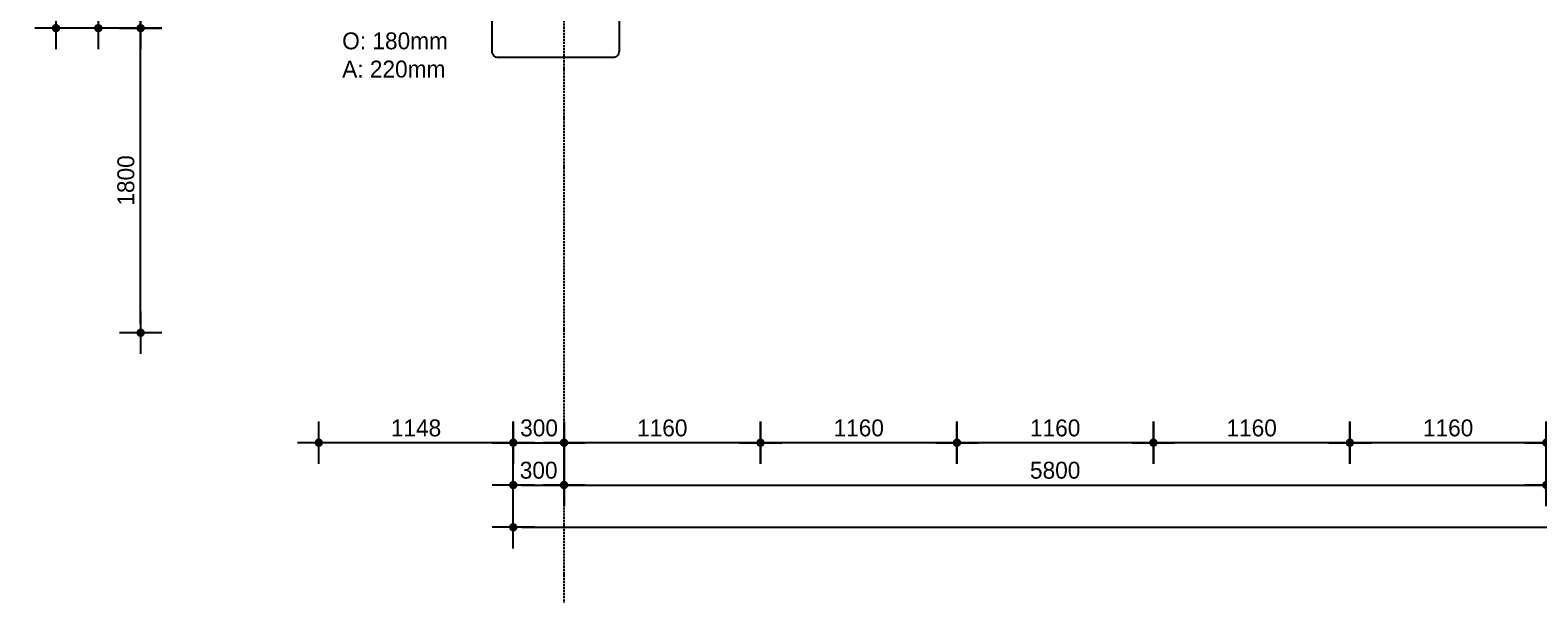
# Model space of a CAD drawing. Header units: millimetres. Extents: x -297000 to 504135, y -166520 to 252050.
# Tile 360 of 416: x 68623 to 77525, y 5782 to 9113. Entities that reach past the tile are written whole.
import ezdxf

# ---------------------------------------------------------------- set-up
doc = ezdxf.new("R2010")
doc.units = ezdxf.units.MM
doc.header["$MEASUREMENT"] = 0
doc.linetypes.add('ACAD_ISO10W100', pattern=[18, 12, -3, 0, -3])
doc.linetypes.add('CENTER', pattern=[50.8, 31.75, -6.35, 6.35, -6.35])
doc.layers.get('Defpoints').update_dxf_attribs({"color": 6})
for name, color, linetype in [('010_D0050_D', 1, 'Continuous'), ('010_T0050_T', 4, 'Continuous'), ('040_AXPRI_B', 9, 'CENTER'), ('080_SYMB_DETAIL', 4, 'Continuous')]:
    doc.layers.add(name, color=color, linetype=linetype)
doc.styles.add('VMX 2 MEDIUM 50', font='unvr55w.TTF', dxfattribs={"height": 100})
doc.dimstyles.new('VMX 50', dxfattribs={"dimscale": 50, "dimtxt": 1, "dimasz": 1, "dimexe": 2, "dimexo": 2, "dimgap": 0.7, "dimtad": 1, "dimdec": 0, "dimdsep": 46, "dimtxsty": 'VMX 2 MEDIUM 50', "dimblk1": 'VMX-DIM-ARROW', "dimblk2": 'VMX-DIM-ARROW', "dimsah": 1, "dimcen": 1, "dimdle": 2, "dimse1": 1, "dimse2": 1, "dimclrd": 256, "dimclre": 256, "dimclrt": 256, "dimadec": 0, "dimazin": 0, "dimtm": 1e-09, "dimtfac": 1, "dimtdec": 0, "dimtmove": 2, "dimatfit": 2, "dimldrblk": 'VMX-DIM-ARROW', "dimfxl": 0, "dimtolj": 2, "dimlwd": -1, "dimarcsym": 0})

# ---------------------------------------------------------------- blocks, each defined once
blk = doc.blocks.new('VMX-DIM-ARROW')
h = blk.add_hatch(color=256)
edge = h.paths.add_edge_path()
edge.add_arc((0, 0), 0.5, 0, 360)
for p, q in [((0, 2.5), (0, -2.5)), ((-2.5, 0), (2.5, 0))]:
    blk.add_line(p, q)
blk = doc.blocks.new('*D268')
at = {"layer": '010_D0050_D'}
blk.add_line((71525, 6675), (71725, 6675), dxfattribs=at)
at = {"layer": 'Defpoints', "color": 0}
for p in [(71475, 9149.3), (71775, 9125), (71775, 6675)]:
    blk.add_point(p, dxfattribs=at)
at = {"layer": '010_D0050_D', "xscale": 50, "yscale": 50, "zscale": 50, "rotation": 180}
blk.add_blockref('VMX-DIM-ARROW', (71475, 6675), dxfattribs=at)
at = {"layer": '010_D0050_D', "xscale": 50, "yscale": 50, "zscale": 50}
blk.add_blockref('VMX-DIM-ARROW', (71775, 6675), dxfattribs=at)
at = {"layer": '010_D0050_D', "insert": (71627.5, 6761.9), "char_height": 100, "attachment_point": 5, "style": 'VMX 2 MEDIUM 50'}
blk.add_mtext('\\A2;300', dxfattribs=at)
blk = doc.blocks.new('*D282')
at = {"layer": '010_D0050_D'}
blk.add_line((78685, 6675), (77625, 6675), dxfattribs=at)
at = {"layer": 'Defpoints', "color": 0}
for p in [(77575, 8625), (78735, 8625), (77575, 6675)]:
    blk.add_point(p, dxfattribs=at)
at = {"layer": '010_D0050_D', "xscale": 50, "yscale": 50, "zscale": 50, "rotation": 180}
blk.add_blockref('VMX-DIM-ARROW', (77575, 6675), dxfattribs=at)
at = {"layer": '010_D0050_D', "xscale": 50, "yscale": 50, "zscale": 50}
blk.add_blockref('VMX-DIM-ARROW', (78735, 6675), dxfattribs=at)
at = {"layer": '010_D0050_D', "insert": (78155, 6761.9), "char_height": 100, "attachment_point": 5, "style": 'VMX 2 MEDIUM 50'}
blk.add_mtext('\\A2;1160', dxfattribs=at)
blk = doc.blocks.new('*D283')
at = {"layer": '010_D0050_D'}
blk.add_line((77525, 6675), (76465, 6675), dxfattribs=at)
at = {"layer": 'Defpoints', "color": 0}
for p in [(76415, 8625), (77575, 8625), (76415, 6675)]:
    blk.add_point(p, dxfattribs=at)
at = {"layer": '010_D0050_D', "xscale": 50, "yscale": 50, "zscale": 50, "rotation": 180}
blk.add_blockref('VMX-DIM-ARROW', (76415, 6675), dxfattribs=at)
at = {"layer": '010_D0050_D', "xscale": 50, "yscale": 50, "zscale": 50}
blk.add_blockref('VMX-DIM-ARROW', (77575, 6675), dxfattribs=at)
at = {"layer": '010_D0050_D', "insert": (76995, 6761.9), "char_height": 100, "attachment_point": 5, "style": 'VMX 2 MEDIUM 50'}
blk.add_mtext('\\A2;1160', dxfattribs=at)
blk = doc.blocks.new('*D284')
at = {"layer": '010_D0050_D'}
blk.add_line((76365, 6675), (75305, 6675), dxfattribs=at)
at = {"layer": 'Defpoints', "color": 0}
for p in [(75255, 8625), (76415, 8625), (75255, 6675)]:
    blk.add_point(p, dxfattribs=at)
at = {"layer": '010_D0050_D', "xscale": 50, "yscale": 50, "zscale": 50, "rotation": 180}
blk.add_blockref('VMX-DIM-ARROW', (75255, 6675), dxfattribs=at)
at = {"layer": '010_D0050_D', "xscale": 50, "yscale": 50, "zscale": 50}
blk.add_blockref('VMX-DIM-ARROW', (76415, 6675), dxfattribs=at)
at = {"layer": '010_D0050_D', "insert": (75835, 6761.9), "char_height": 100, "attachment_point": 5, "style": 'VMX 2 MEDIUM 50'}
blk.add_mtext('\\A2;1160', dxfattribs=at)
blk = doc.blocks.new('*D285')
at = {"layer": '010_D0050_D'}
blk.add_line((75205, 6675), (74145, 6675), dxfattribs=at)
at = {"layer": 'Defpoints', "color": 0}
for p in [(74095, 8625), (75255, 8625), (74095, 6675)]:
    blk.add_point(p, dxfattribs=at)
at = {"layer": '010_D0050_D', "xscale": 50, "yscale": 50, "zscale": 50, "rotation": 180}
blk.add_blockref('VMX-DIM-ARROW', (74095, 6675), dxfattribs=at)
at = {"layer": '010_D0050_D', "xscale": 50, "yscale": 50, "zscale": 50}
blk.add_blockref('VMX-DIM-ARROW', (75255, 6675), dxfattribs=at)
at = {"layer": '010_D0050_D', "insert": (74675, 6761.9), "char_height": 100, "attachment_point": 5, "style": 'VMX 2 MEDIUM 50'}
blk.add_mtext('\\A2;1160', dxfattribs=at)
blk = doc.blocks.new('*D286')
at = {"layer": '010_D0050_D'}
blk.add_line((74045, 6675), (72985, 6675), dxfattribs=at)
at = {"layer": 'Defpoints', "color": 0}
for p in [(72935, 8625), (74095, 8625), (72935, 6675)]:
    blk.add_point(p, dxfattribs=at)
at = {"layer": '010_D0050_D', "xscale": 50, "yscale": 50, "zscale": 50, "rotation": 180}
blk.add_blockref('VMX-DIM-ARROW', (72935, 6675), dxfattribs=at)
at = {"layer": '010_D0050_D', "xscale": 50, "yscale": 50, "zscale": 50}
blk.add_blockref('VMX-DIM-ARROW', (74095, 6675), dxfattribs=at)
at = {"layer": '010_D0050_D', "insert": (73515, 6761.9), "char_height": 100, "attachment_point": 5, "style": 'VMX 2 MEDIUM 50'}
blk.add_mtext('\\A2;1160', dxfattribs=at)
blk = doc.blocks.new('*D287')
at = {"layer": '010_D0050_D'}
blk.add_line((72885, 6675), (71825, 6675), dxfattribs=at)
at = {"layer": 'Defpoints', "color": 0}
for p in [(71775, 8625), (72935, 8625), (71775, 6675)]:
    blk.add_point(p, dxfattribs=at)
at = {"layer": '010_D0050_D', "xscale": 50, "yscale": 50, "zscale": 50, "rotation": 180}
blk.add_blockref('VMX-DIM-ARROW', (71775, 6675), dxfattribs=at)
at = {"layer": '010_D0050_D', "xscale": 50, "yscale": 50, "zscale": 50}
blk.add_blockref('VMX-DIM-ARROW', (72935, 6675), dxfattribs=at)
at = {"layer": '010_D0050_D', "insert": (72355, 6761.9), "char_height": 100, "attachment_point": 5, "style": 'VMX 2 MEDIUM 50'}
blk.add_mtext('\\A2;1160', dxfattribs=at)
blk = doc.blocks.new('*D288')
at = {"layer": '010_D0050_D'}
blk.add_line((71425, 6675), (70377, 6675), dxfattribs=at)
at = {"layer": 'Defpoints', "color": 0}
for p in [(70327, 9125), (70327, 6675), (71475, 4226)]:
    blk.add_point(p, dxfattribs=at)
at = {"layer": '010_D0050_D', "xscale": 50, "yscale": 50, "zscale": 50, "rotation": 180}
blk.add_blockref('VMX-DIM-ARROW', (70327, 6675), dxfattribs=at)
at = {"layer": '010_D0050_D', "xscale": 50, "yscale": 50, "zscale": 50}
blk.add_blockref('VMX-DIM-ARROW', (71475, 6675), dxfattribs=at)
at = {"layer": '010_D0050_D', "insert": (70901, 6761.9), "char_height": 100, "attachment_point": 5, "style": 'VMX 2 MEDIUM 50'}
blk.add_mtext('\\A2;1148', dxfattribs=at)
blk = doc.blocks.new('*D292')
at = {"layer": '010_D0050_D'}
blk.add_line((68775, 9175), (68775, 32875), dxfattribs=at)
at = {"layer": 'Defpoints', "color": 0}
for p in [(68775, 32925), (71475, 32925), (71475, 9125)]:
    blk.add_point(p, dxfattribs=at)
at = {"layer": '010_D0050_D', "xscale": 50, "yscale": 50, "zscale": 50}
for p, rotation in [((68775, 32925), 90), ((68775, 9125), 270)]:
    blk.add_blockref('VMX-DIM-ARROW', p, dxfattribs=dict(at, rotation=rotation))
at = {"layer": '010_D0050_D', "insert": (68688.1, 21025), "char_height": 100, "attachment_point": 5, "rotation": 90, "style": 'VMX 2 MEDIUM 50'}
blk.add_mtext('\\A2;23800', dxfattribs=at)
blk = doc.blocks.new('*D293')
at = {"layer": '010_D0050_D'}
blk.add_line((69025, 9375), (69025, 9175), dxfattribs=at)
at = {"layer": 'Defpoints', "color": 0}
for p in [(71474, 9425), (69025, 9125), (71474, 9125)]:
    blk.add_point(p, dxfattribs=at)
at = {"layer": '010_D0050_D', "xscale": 50, "yscale": 50, "zscale": 50}
for p, rotation in [((69025, 9425), 90), ((69025, 9125), 270)]:
    blk.add_blockref('VMX-DIM-ARROW', p, dxfattribs=dict(at, rotation=rotation))
at = {"layer": '010_D0050_D', "insert": (68938.1, 9275), "char_height": 100, "attachment_point": 5, "rotation": 90, "style": 'VMX 2 MEDIUM 50'}
blk.add_mtext('\\A2;300', dxfattribs=at)
blk = doc.blocks.new('*D302')
at = {"layer": '010_D0050_D'}
blk.add_line((69275, 9375), (69275, 9175), dxfattribs=at)
at = {"layer": 'Defpoints', "color": 0}
for p in [(71724, 9425), (69275, 9125), (71724, 9125)]:
    blk.add_point(p, dxfattribs=at)
at = {"layer": '010_D0050_D', "xscale": 50, "yscale": 50, "zscale": 50}
for p, rotation in [((69275, 9425), 90), ((69275, 9125), 270)]:
    blk.add_blockref('VMX-DIM-ARROW', p, dxfattribs=dict(at, rotation=rotation))
at = {"layer": '010_D0050_D', "insert": (69188.1, 9275), "char_height": 100, "attachment_point": 5, "rotation": 90, "style": 'VMX 2 MEDIUM 50'}
blk.add_mtext('\\A2;300', dxfattribs=at)
blk = doc.blocks.new('*D321')
at = {"layer": '010_D0050_D'}
blk.add_line((69275, 7375), (69275, 9075), dxfattribs=at)
at = {"layer": 'Defpoints', "color": 0}
for p in [(69275, 9125), (77575, 9125), (77575, 7325)]:
    blk.add_point(p, dxfattribs=at)
at = {"layer": '010_D0050_D', "xscale": 50, "yscale": 50, "zscale": 50}
for p, rotation in [((69275, 9125), 90), ((69275, 7325), 270)]:
    blk.add_blockref('VMX-DIM-ARROW', p, dxfattribs=dict(at, rotation=rotation))
at = {"layer": '010_D0050_D', "insert": (69188.1, 8225), "char_height": 100, "attachment_point": 5, "rotation": 90, "style": 'VMX 2 MEDIUM 50'}
blk.add_mtext('\\A2;1800', dxfattribs=at)
blk = doc.blocks.new('GRID01')
at = {"layer": '040_AXPRI_B', "linetype": 'ACAD_ISO10W100'}
blk.add_line((-23200, -3742), (-23200, 26942), dxfattribs=at)
blk = doc.blocks.new('1006_X-01.01')
blk.add_blockref('GRID01', (23200, 0))
blk = doc.blocks.new('*D761')
at = {"layer": '010_D0050_D'}
blk.add_line((71825, 6425), (77525, 6425), dxfattribs=at)
at = {"layer": 'Defpoints', "color": 0}
for p in [(71775, 9425), (77575, 9425), (77575, 6425)]:
    blk.add_point(p, dxfattribs=at)
at = {"layer": '010_D0050_D', "xscale": 50, "yscale": 50, "zscale": 50, "rotation": 180}
blk.add_blockref('VMX-DIM-ARROW', (71775, 6425), dxfattribs=at)
at = {"layer": '010_D0050_D', "xscale": 50, "yscale": 50, "zscale": 50}
blk.add_blockref('VMX-DIM-ARROW', (77575, 6425), dxfattribs=at)
at = {"layer": '010_D0050_D', "insert": (74675, 6511.9), "char_height": 100, "attachment_point": 5, "style": 'VMX 2 MEDIUM 50'}
blk.add_mtext('\\A2;5800', dxfattribs=at)
blk = doc.blocks.new('*D763')
at = {"layer": '010_D0050_D'}
blk.add_line((77625, 6425), (83325, 6425), dxfattribs=at)
at = {"layer": 'Defpoints', "color": 0}
for p in [(83375, 6425), (77575, 6172.7), (83375, 5880.3)]:
    blk.add_point(p, dxfattribs=at)
at = {"layer": '010_D0050_D', "xscale": 50, "yscale": 50, "zscale": 50, "rotation": 180}
blk.add_blockref('VMX-DIM-ARROW', (77575, 6425), dxfattribs=at)
at = {"layer": '010_D0050_D', "xscale": 50, "yscale": 50, "zscale": 50}
blk.add_blockref('VMX-DIM-ARROW', (83375, 6425), dxfattribs=at)
at = {"layer": '010_D0050_D', "insert": (80475, 6511.9), "char_height": 100, "attachment_point": 5, "style": 'VMX 2 MEDIUM 50'}
blk.add_mtext('\\A2;5800', dxfattribs=at)
blk = doc.blocks.new('*D765')
at = {"layer": '010_D0050_D'}
blk.add_line((77625, 6425), (83325, 6425), dxfattribs=at)
at = {"layer": 'Defpoints', "color": 0}
for p in [(77575, 9425), (83375, 9425), (83375, 6425)]:
    blk.add_point(p, dxfattribs=at)
at = {"layer": '010_D0050_D', "xscale": 50, "yscale": 50, "zscale": 50, "rotation": 180}
blk.add_blockref('VMX-DIM-ARROW', (77575, 6425), dxfattribs=at)
at = {"layer": '010_D0050_D', "xscale": 50, "yscale": 50, "zscale": 50}
blk.add_blockref('VMX-DIM-ARROW', (83375, 6425), dxfattribs=at)
at = {"layer": '010_D0050_D', "insert": (80475, 6511.9), "char_height": 100, "attachment_point": 5, "style": 'VMX 2 MEDIUM 50'}
blk.add_mtext('\\A2;5800', dxfattribs=at)
blk = doc.blocks.new('*D766')
at = {"layer": '010_D0050_D'}
blk.add_line((71525, 6175), (95225, 6175), dxfattribs=at)
at = {"layer": 'Defpoints', "color": 0}
for p in [(71475, 9425), (95275, 9425), (95275, 6175)]:
    blk.add_point(p, dxfattribs=at)
at = {"layer": '010_D0050_D', "xscale": 50, "yscale": 50, "zscale": 50, "rotation": 180}
blk.add_blockref('VMX-DIM-ARROW', (71475, 6175), dxfattribs=at)
at = {"layer": '010_D0050_D', "xscale": 50, "yscale": 50, "zscale": 50}
blk.add_blockref('VMX-DIM-ARROW', (95275, 6175), dxfattribs=at)
at = {"layer": '010_D0050_D', "insert": (83722.1, 6261.9), "char_height": 100, "attachment_point": 5, "style": 'VMX 2 MEDIUM 50'}
blk.add_mtext('\\A2;23800', dxfattribs=at)
blk = doc.blocks.new('*D767')
at = {"layer": '010_D0050_D'}
blk.add_line((71525, 6425), (71725, 6425), dxfattribs=at)
at = {"layer": 'Defpoints', "color": 0}
for p in [(71475, 9425), (71775, 9425), (71775, 6425)]:
    blk.add_point(p, dxfattribs=at)
at = {"layer": '010_D0050_D', "xscale": 50, "yscale": 50, "zscale": 50, "rotation": 180}
blk.add_blockref('VMX-DIM-ARROW', (71475, 6425), dxfattribs=at)
at = {"layer": '010_D0050_D', "xscale": 50, "yscale": 50, "zscale": 50}
blk.add_blockref('VMX-DIM-ARROW', (71775, 6425), dxfattribs=at)
at = {"layer": '010_D0050_D', "insert": (71625, 6511.9), "char_height": 100, "attachment_point": 5, "style": 'VMX 2 MEDIUM 50'}
blk.add_mtext('\\A2;300', dxfattribs=at)

msp = doc.modelspace()

# ---------------------------------------------------------------- linework, layer by layer
at = {"layer": '080_SYMB_DETAIL', "color": 6}
msp.add_lwpolyline([(72100, 10711.5), (72100, 8988.5, -0.414214), (72062.5, 8951), (71387.5, 8951, -0.414214), (71350, 8988.5), (71350, 10711.5, -0.414214), (71387.5, 10749), (72062.5, 10749, -0.414214)], format="xyb", close=True, dxfattribs=at)

# ---------------------------------------------------------------- block references
msp.add_blockref('1006_X-01.01', (71775, 9425))

# ---------------------------------------------------------------- texts
at = {"layer": '010_T0050_T', "insert": (70465, 9100), "char_height": 100, "attachment_point": 1, "style": 'VMX 2 MEDIUM 50'}
msp.add_mtext('O: 180mm\\PA: 220mm', dxfattribs=at)

# ---------------------------------------------------------------- dimensions: what is measured, and where the dimension line sits
at = {"layer": '010_D0050_D'}
for base, p1, p2, angle, picture, middle in [((68775, 32925), (71475, 9125), (71475, 32925), 90, '*D292', (68688.1, 21025)), ((69275, 9125), (77575, 7325), (77575, 9125), 90, '*D321', (69188.1, 8225)), ((71775, 6675), (72935, 8625), (71775, 8625), 180, '*D287', (72355, 6761.9)), ((72935, 6675), (74095, 8625), (72935, 8625), 180, '*D286', (73515, 6761.9)), ((74095, 6675), (75255, 8625), (74095, 8625), 180, '*D285', (74675, 6761.9)), ((75255, 6675), (76415, 8625), (75255, 8625), 180, '*D284', (75835, 6761.9)), ((76415, 6675), (77575, 8625), (76415, 8625), 180, '*D283', (76995, 6761.9)), ((77575, 6675), (78735, 8625), (77575, 8625), 180, '*D282', (78155, 6761.9))]:
    dim = msp.add_linear_dim(base=base, p1=p1, p2=p2, angle=angle, dimstyle='VMX 50', dxfattribs=at)
    dim.commit()
    dim.dimension.update_dxf_attribs({"geometry": picture, "text_midpoint": middle})
for base, p1, p2, angle, picture, middle in [((69025, 9125), (71474, 9425), (71474, 9125), 90, '*D293', (68938.1, 9275)), ((69275, 9125), (71724, 9425), (71724, 9125), 90, '*D302', (69188.1, 9275)), ((71775, 6675), (71475, 9149.3), (71775, 9125), 180, '*D268', (71627.5, 6761.9))]:
    dim = msp.add_linear_dim(base=base, p1=p1, p2=p2, angle=angle, dimstyle='VMX 50', dxfattribs=at)
    dim.commit()
    dim.dimension.update_dxf_attribs({"geometry": picture, "text_midpoint": middle, "dimtype": 160})
for base, p2, picture, middle in [((95275, 6175), (95275, 9425), '*D766', (83722.1, 6261.9)), ((71775, 6425), (71775, 9425), '*D767', (71625, 6511.9))]:
    dim = msp.add_linear_dim(base=base, p1=(71475, 9425), p2=p2, dimstyle='VMX 50', dxfattribs=at)
    dim.commit()
    dim.dimension.update_dxf_attribs({"geometry": picture, "text_midpoint": middle, "dimtype": 160})
for base, p1, p2, picture, middle in [((77575, 6425), (71775, 9425), (77575, 9425), '*D761', (74675, 6511.9)), ((83375, 6425), (77575, 9425), (83375, 9425), '*D765', (80475, 6511.9)), ((70327, 6675), (71475, 4226), (70327, 9125), '*D288', (70901, 6761.9)), ((83375, 6425), (77575, 6172.7), (83375, 5880.3), '*D763', (80475, 6511.9))]:
    dim = msp.add_linear_dim(base=base, p1=p1, p2=p2, dimstyle='VMX 50', dxfattribs=at)
    dim.commit()
    dim.dimension.update_dxf_attribs({"geometry": picture, "text_midpoint": middle})

doc.saveas('drawing.dxf')
